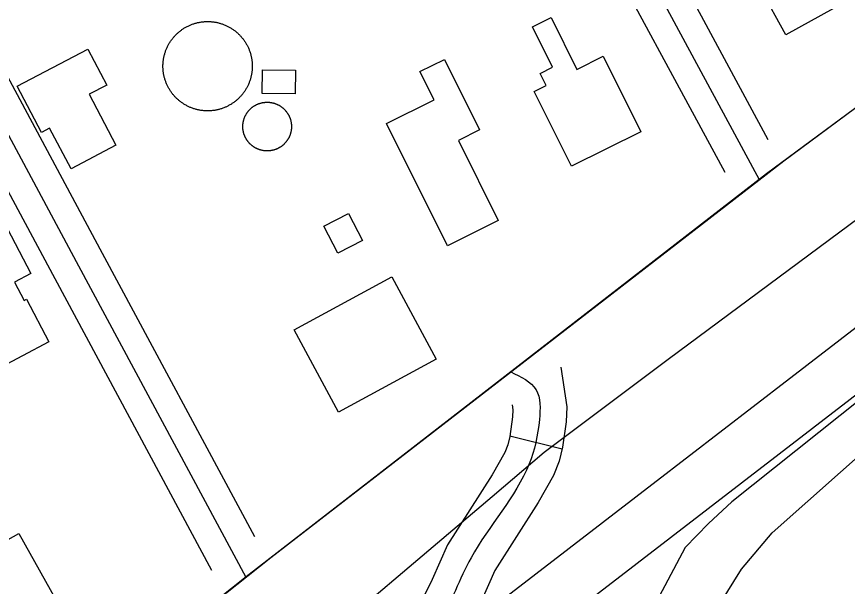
# Model space of a CAD drawing. Extents: x 3477039 to 3515015, y 546746 to 572297.
# Drawn here: x 3485492.8 to 3485956.8, y 561905.7 to 562223.8 of the extents above; entities that cross this region are included whole.
import ezdxf

# ---------------------------------------------------------------- set-up
doc = ezdxf.new("R2010")
doc.units = 0
for name, color, linetype in [('V-BLDG-OTLN', 7, 'Continuous'), ('V-DOMW-TANK', 7, 'Continuous'), ('V-FLOD-BASE', 7, 'Continuous'), ('V-LEVE-TOET', 7, 'Continuous'), ('V-ROAD-CNTR', 7, 'Continuous'), ('V-SURV-LINE', 7, 'Continuous')]:
    doc.layers.add(name, color=color, linetype=linetype)

msp = doc.modelspace()

# ---------------------------------------------------------------- linework, layer by layer
at = {"layer": 'V-BLDG-OTLN'}
for points in [[(3485909.89, 562299.36), (3485949.03, 562228.33), (3485922.48, 562213.7), (3485894.51, 562264.44), (3485874.46, 562253.39), (3485863.31, 562273.69)], [(3485841.42, 562159.52), (3485802.62, 562140.22), (3485781.85, 562181.98), (3485788.48, 562185.28), (3485785.12, 562192.03), (3485792.08, 562195.5), (3485780.84, 562218.11), (3485791.25, 562223.28), (3485805.64, 562194.34), (3485820.45, 562201.69)], [(3485523.16, 562138.85), (3485511.2, 562161.57), (3485506.64, 562159.17), (3485493.09, 562184.91), (3485532.59, 562205.7), (3485543.18, 562185.57), (3485533.35, 562180.4), (3485548.26, 562152.06)], [(3485733.4, 562095.88), (3485699.4, 562164.03), (3485725.95, 562177.28), (3485718.06, 562193.08), (3485731.72, 562199.89), (3485751.35, 562160.53), (3485739.51, 562154.62), (3485761.75, 562110.03)], [(3485648.48, 562193.81), (3485648.32, 562180.64), (3485629.98, 562180.85), (3485630.14, 562194.02)], [(3485481.18, 562026.63), (3485436.1, 562112.32), (3485444.47, 562116.72), (3485438.64, 562127.79), (3485467.8, 562143.14), (3485500.79, 562080.44), (3485491.5, 562075.56), (3485496.9, 562065.3), (3485498.21, 562065.99), (3485510.73, 562042.18)], [(3485678.11, 562113.95), (3485685.92, 562098.8), (3485672.1, 562091.67), (3485664.3, 562106.82)], [(3485672.55, 562002.99), (3485647.7, 562048.92), (3485702.29, 562078.47), (3485727.15, 562032.54)], [(3485517.6, 561893.06), (3485474.03, 561868.65), (3485450.4, 561910.82), (3485493.97, 561935.23)]]:
    msp.add_lwpolyline(points, close=True, dxfattribs=at)
at = {"layer": 'V-DOMW-TANK'}
for points in [[(3485575.74, 562188.36), (3485575.6, 562188.78), (3485575.48, 562189.19), (3485575.36, 562189.61), (3485575.25, 562190.04), (3485575.15, 562190.46), (3485575.06, 562190.88), (3485574.97, 562191.31), (3485574.89, 562191.74), (3485574.82, 562192.17), (3485574.75, 562192.6), (3485574.69, 562193.03), (3485574.65, 562193.46), (3485574.6, 562193.9), (3485574.57, 562194.33), (3485574.54, 562194.77), (3485574.52, 562195.2), (3485574.51, 562195.64), (3485574.51, 562196.07), (3485574.51, 562196.51), (3485574.52, 562196.94), (3485574.54, 562197.38), (3485574.57, 562197.81), (3485574.6, 562198.24), (3485574.64, 562198.68), (3485574.69, 562199.11), (3485574.75, 562199.54), (3485574.81, 562199.97), (3485574.88, 562200.4), (3485574.96, 562200.83), (3485575.05, 562201.26), (3485575.14, 562201.68), (3485575.24, 562202.11), (3485575.35, 562202.53), (3485575.47, 562202.95), (3485575.59, 562203.37), (3485575.72, 562203.78), (3485575.86, 562204.19), (3485576, 562204.6), (3485576.15, 562205.01), (3485576.31, 562205.42), (3485576.48, 562205.82), (3485576.65, 562206.22), (3485576.83, 562206.62), (3485577.02, 562207.01), (3485577.21, 562207.4), (3485577.42, 562207.79), (3485577.62, 562208.17), (3485577.84, 562208.55), (3485578.06, 562208.92), (3485578.28, 562209.3), (3485578.52, 562209.66), (3485578.76, 562210.02), (3485579, 562210.39), (3485579.26, 562210.74), (3485579.52, 562211.09), (3485579.78, 562211.44), (3485580.05, 562211.78), (3485580.33, 562212.11), (3485580.61, 562212.44), (3485580.9, 562212.77), (3485581.19, 562213.09), (3485581.49, 562213.41), (3485581.8, 562213.72), (3485582.11, 562214.02), (3485582.42, 562214.32), (3485582.74, 562214.62), (3485583.07, 562214.91), (3485583.4, 562215.19), (3485583.74, 562215.47), (3485584.08, 562215.74), (3485584.42, 562216.01), (3485584.77, 562216.27), (3485585.12, 562216.52), (3485585.48, 562216.76), (3485585.85, 562217), (3485586.21, 562217.24), (3485586.58, 562217.47), (3485586.96, 562217.69), (3485587.34, 562217.9), (3485587.72, 562218.11), (3485588.11, 562218.31), (3485588.5, 562218.51), (3485588.89, 562218.7), (3485589.28, 562218.88), (3485589.68, 562219.05), (3485590.09, 562219.22), (3485590.49, 562219.38), (3485590.9, 562219.53), (3485591.31, 562219.68), (3485591.72, 562219.81), (3485592.14, 562219.95), (3485592.56, 562220.07), (3485592.98, 562220.19), (3485593.39, 562220.3), (3485593.82, 562220.4), (3485594.24, 562220.49), (3485594.67, 562220.58), (3485595.1, 562220.66), (3485595.53, 562220.73), (3485595.96, 562220.8)], [(3485595.96, 562220.8), (3485596.39, 562220.85), (3485596.82, 562220.9), (3485597.25, 562220.95), (3485597.69, 562220.98), (3485598.12, 562221.01), (3485598.56, 562221.03), (3485598.99, 562221.04), (3485599.43, 562221.04), (3485599.87, 562221.04), (3485600.3, 562221.03), (3485600.74, 562221.01), (3485601.17, 562220.98), (3485601.6, 562220.95), (3485602.04, 562220.91), (3485602.47, 562220.86), (3485602.9, 562220.8), (3485603.33, 562220.74), (3485603.76, 562220.67), (3485604.19, 562220.59), (3485604.62, 562220.5), (3485605.04, 562220.41), (3485605.46, 562220.31), (3485605.89, 562220.2), (3485606.31, 562220.08), (3485606.73, 562219.96), (3485607.14, 562219.83), (3485607.55, 562219.69), (3485607.96, 562219.55), (3485608.37, 562219.4), (3485608.78, 562219.23), (3485609.18, 562219.07), (3485609.58, 562218.9), (3485609.98, 562218.72), (3485610.37, 562218.53), (3485610.76, 562218.33), (3485611.14, 562218.14), (3485611.53, 562217.93), (3485611.91, 562217.71), (3485612.28, 562217.49), (3485612.65, 562217.27), (3485613.02, 562217.03), (3485613.39, 562216.79), (3485613.74, 562216.55), (3485614.1, 562216.29), (3485614.45, 562216.04), (3485614.79, 562215.77), (3485615.14, 562215.5), (3485615.47, 562215.22), (3485615.8, 562214.94), (3485616.13, 562214.65), (3485616.45, 562214.36), (3485616.77, 562214.06), (3485617.08, 562213.75), (3485617.38, 562213.45), (3485617.68, 562213.13), (3485617.98, 562212.81), (3485618.27, 562212.48), (3485618.55, 562212.15), (3485618.83, 562211.81), (3485619.1, 562211.47), (3485619.36, 562211.13), (3485619.62, 562210.78), (3485619.88, 562210.43), (3485620.12, 562210.07), (3485620.37, 562209.7), (3485620.6, 562209.34), (3485620.83, 562208.97), (3485621.05, 562208.59), (3485621.26, 562208.21), (3485621.47, 562207.83), (3485621.67, 562207.44), (3485621.87, 562207.06), (3485622.05, 562206.66), (3485622.24, 562206.27), (3485622.41, 562205.87), (3485622.58, 562205.46), (3485622.74, 562205.06), (3485622.89, 562204.66), (3485623.03, 562204.24), (3485623.17, 562203.83), (3485623.31, 562203.41), (3485623.43, 562203), (3485623.54, 562202.58), (3485623.66, 562202.16), (3485623.76, 562201.73), (3485623.85, 562201.31), (3485623.94, 562200.88), (3485624.02, 562200.45), (3485624.09, 562200.02), (3485624.16, 562199.59), (3485624.21, 562199.16), (3485624.26, 562198.73), (3485624.31, 562198.3), (3485624.34, 562197.86), (3485624.37, 562197.43), (3485624.39, 562196.99), (3485624.4, 562196.56), (3485624.4, 562196.12), (3485624.4, 562195.68), (3485624.39, 562195.25)], [(3485624.39, 562195.25), (3485624.37, 562194.81), (3485624.34, 562194.38), (3485624.31, 562193.95), (3485624.27, 562193.51), (3485624.22, 562193.08), (3485624.16, 562192.65), (3485624.1, 562192.22), (3485624.03, 562191.79), (3485623.95, 562191.36), (3485623.86, 562190.93), (3485623.77, 562190.51), (3485623.67, 562190.08), (3485623.56, 562189.66), (3485623.44, 562189.24), (3485623.32, 562188.83), (3485623.19, 562188.41), (3485623.05, 562188), (3485622.91, 562187.59), (3485622.75, 562187.18), (3485622.6, 562186.77), (3485622.43, 562186.37), (3485622.25, 562185.97), (3485622.08, 562185.58), (3485621.89, 562185.18), (3485621.69, 562184.79), (3485621.5, 562184.4), (3485621.29, 562184.02), (3485621.07, 562183.64), (3485620.85, 562183.27), (3485620.62, 562182.9), (3485620.39, 562182.53), (3485620.15, 562182.17), (3485619.91, 562181.81), (3485619.65, 562181.45), (3485619.39, 562181.1), (3485619.13, 562180.76), (3485618.86, 562180.41), (3485618.58, 562180.08), (3485618.3, 562179.75), (3485618.01, 562179.42), (3485617.72, 562179.1), (3485617.42, 562178.78), (3485617.11, 562178.47), (3485616.8, 562178.17), (3485616.49, 562177.87), (3485616.17, 562177.57), (3485615.84, 562177.28), (3485615.51, 562177), (3485615.18, 562176.72), (3485614.83, 562176.45), (3485614.49, 562176.19), (3485614.14, 562175.93), (3485613.78, 562175.67), (3485613.43, 562175.43), (3485613.06, 562175.19), (3485612.7, 562174.95), (3485612.33, 562174.72), (3485611.95, 562174.5), (3485611.57, 562174.29), (3485611.19, 562174.08)], [(3485611.19, 562174.08), (3485610.8, 562173.88), (3485610.41, 562173.68), (3485610.02, 562173.5), (3485609.62, 562173.31), (3485609.23, 562173.14), (3485608.82, 562172.97), (3485608.42, 562172.81), (3485608.01, 562172.66), (3485607.6, 562172.52), (3485607.19, 562172.38), (3485606.77, 562172.24), (3485606.36, 562172.12), (3485605.94, 562172.01), (3485605.51, 562171.9), (3485605.09, 562171.79), (3485604.67, 562171.7), (3485604.24, 562171.61), (3485603.81, 562171.53), (3485603.39, 562171.46), (3485602.95, 562171.4), (3485602.52, 562171.34), (3485602.09, 562171.29), (3485601.65, 562171.25), (3485601.22, 562171.21), (3485600.79, 562171.18), (3485600.35, 562171.16), (3485599.92, 562171.15), (3485599.48, 562171.15), (3485599.04, 562171.15), (3485598.61, 562171.16), (3485598.17, 562171.18), (3485597.74, 562171.21), (3485597.31, 562171.24), (3485596.87, 562171.28), (3485596.44, 562171.33), (3485596.01, 562171.39), (3485595.58, 562171.45), (3485595.15, 562171.52), (3485594.72, 562171.6), (3485594.29, 562171.69), (3485593.87, 562171.78), (3485593.44, 562171.88), (3485593.02, 562171.99), (3485592.6, 562172.11), (3485592.18, 562172.23), (3485591.77, 562172.36), (3485591.36, 562172.5), (3485590.95, 562172.64), (3485590.54, 562172.8), (3485590.13, 562172.96), (3485589.73, 562173.12), (3485589.33, 562173.29), (3485588.93, 562173.47), (3485588.54, 562173.66), (3485588.15, 562173.85), (3485587.76, 562174.06), (3485587.38, 562174.26), (3485587, 562174.48), (3485586.63, 562174.7), (3485586.25, 562174.93), (3485585.89, 562175.16), (3485585.52, 562175.4), (3485585.17, 562175.65), (3485584.81, 562175.9), (3485584.46, 562176.16), (3485584.12, 562176.42), (3485583.77, 562176.69), (3485583.44, 562176.97), (3485583.11, 562177.25), (3485582.78, 562177.54), (3485582.46, 562177.83), (3485582.14, 562178.13), (3485581.83, 562178.44), (3485581.53, 562178.75), (3485581.23, 562179.06), (3485580.93, 562179.38), (3485580.64, 562179.71), (3485580.36, 562180.04), (3485580.08, 562180.38), (3485579.81, 562180.72), (3485579.55, 562181.06), (3485579.29, 562181.41), (3485579.03, 562181.77), (3485578.79, 562182.12), (3485578.55, 562182.49), (3485578.31, 562182.86), (3485578.08, 562183.22), (3485577.86, 562183.6), (3485577.65, 562183.98), (3485577.44, 562184.36), (3485577.24, 562184.75), (3485577.04, 562185.14), (3485576.85, 562185.53), (3485576.68, 562185.93), (3485576.5, 562186.33), (3485576.33, 562186.73), (3485576.17, 562187.13), (3485576.02, 562187.54), (3485575.87, 562187.95), (3485575.74, 562188.36)], [(3485619.45, 562159.39), (3485619.4, 562159.62), (3485619.35, 562159.85), (3485619.31, 562160.09), (3485619.27, 562160.32), (3485619.24, 562160.56), (3485619.21, 562160.79), (3485619.19, 562161.03), (3485619.16, 562161.27), (3485619.14, 562161.5), (3485619.13, 562161.74), (3485619.12, 562161.98), (3485619.12, 562162.21), (3485619.12, 562162.45), (3485619.12, 562162.69), (3485619.12, 562162.93), (3485619.14, 562163.16), (3485619.15, 562163.4), (3485619.17, 562163.64), (3485619.2, 562163.87), (3485619.22, 562164.11), (3485619.25, 562164.34), (3485619.29, 562164.58), (3485619.33, 562164.81), (3485619.38, 562165.04), (3485619.42, 562165.28), (3485619.48, 562165.51), (3485619.53, 562165.74), (3485619.59, 562165.97), (3485619.66, 562166.2), (3485619.72, 562166.43), (3485619.8, 562166.65), (3485619.88, 562166.87), (3485619.95, 562167.1), (3485620.04, 562167.32), (3485620.12, 562167.54), (3485620.22, 562167.76), (3485620.31, 562167.97), (3485620.41, 562168.19), (3485620.51, 562168.41), (3485620.62, 562168.62), (3485620.73, 562168.83), (3485620.85, 562169.03), (3485620.96, 562169.24), (3485621.08, 562169.45), (3485621.21, 562169.65), (3485621.34, 562169.85), (3485621.47, 562170.04), (3485621.6, 562170.24), (3485621.74, 562170.43), (3485621.88, 562170.62), (3485622.03, 562170.81), (3485622.18, 562170.99), (3485622.33, 562171.18), (3485622.48, 562171.36), (3485622.64, 562171.53), (3485622.8, 562171.71), (3485622.97, 562171.88), (3485623.14, 562172.05), (3485623.31, 562172.21), (3485623.48, 562172.38), (3485623.65, 562172.54), (3485623.83, 562172.69), (3485624.01, 562172.84), (3485624.2, 562173), (3485624.38, 562173.14), (3485624.57, 562173.29), (3485624.76, 562173.43), (3485624.96, 562173.56), (3485625.15, 562173.7), (3485625.35, 562173.83), (3485625.55, 562173.95), (3485625.75, 562174.08), (3485625.96, 562174.2), (3485626.16, 562174.31), (3485626.37, 562174.43), (3485626.59, 562174.53), (3485626.8, 562174.64), (3485627.01, 562174.74), (3485627.23, 562174.84), (3485627.45, 562174.93), (3485627.67, 562175.02), (3485627.89, 562175.11), (3485628.11, 562175.19), (3485628.33, 562175.27), (3485628.56, 562175.34), (3485628.79, 562175.41), (3485629.01, 562175.48), (3485629.24, 562175.54), (3485629.47, 562175.6), (3485629.7, 562175.66), (3485629.94, 562175.71), (3485630.17, 562175.75), (3485630.4, 562175.79), (3485630.64, 562175.83), (3485630.87, 562175.87), (3485631.11, 562175.9), (3485631.34, 562175.92), (3485631.58, 562175.94), (3485631.81, 562175.96), (3485632.05, 562175.98)], [(3485632.05, 562175.98), (3485632.29, 562175.98), (3485632.53, 562175.99), (3485632.76, 562175.99), (3485633, 562175.99), (3485633.24, 562175.98), (3485633.48, 562175.97), (3485633.71, 562175.95), (3485633.95, 562175.94), (3485634.18, 562175.91), (3485634.42, 562175.88), (3485634.66, 562175.85), (3485634.89, 562175.82), (3485635.12, 562175.78), (3485635.36, 562175.73), (3485635.59, 562175.68), (3485635.82, 562175.63), (3485636.05, 562175.58), (3485636.28, 562175.52), (3485636.51, 562175.45), (3485636.74, 562175.38), (3485636.96, 562175.31), (3485637.19, 562175.23), (3485637.41, 562175.15), (3485637.63, 562175.07), (3485637.85, 562174.98), (3485638.07, 562174.89), (3485638.29, 562174.8), (3485638.5, 562174.69), (3485638.72, 562174.59), (3485638.93, 562174.49), (3485639.14, 562174.38), (3485639.35, 562174.26), (3485639.55, 562174.14), (3485639.76, 562174.02), (3485639.96, 562173.9), (3485640.16, 562173.77), (3485640.36, 562173.64), (3485640.55, 562173.5), (3485640.74, 562173.36), (3485640.94, 562173.22), (3485641.12, 562173.08), (3485641.31, 562172.93), (3485641.49, 562172.78), (3485641.67, 562172.62), (3485641.85, 562172.46), (3485642.02, 562172.3), (3485642.19, 562172.14), (3485642.36, 562171.97), (3485642.53, 562171.8), (3485642.69, 562171.63), (3485642.85, 562171.45), (3485643, 562171.28), (3485643.16, 562171.09), (3485643.31, 562170.91), (3485643.46, 562170.72), (3485643.6, 562170.54), (3485643.74, 562170.34), (3485643.88, 562170.15), (3485644.01, 562169.95), (3485644.14, 562169.76), (3485644.27, 562169.56), (3485644.39, 562169.35), (3485644.51, 562169.15), (3485644.62, 562168.94), (3485644.74, 562168.73), (3485644.85, 562168.52), (3485644.96, 562168.31), (3485645.05, 562168.09), (3485645.15, 562167.88), (3485645.25, 562167.66), (3485645.34, 562167.44), (3485645.42, 562167.22), (3485645.5, 562167), (3485645.58, 562166.77), (3485645.66, 562166.55), (3485645.73, 562166.32), (3485645.79, 562166.09), (3485645.86, 562165.86), (3485645.91, 562165.63), (3485645.97, 562165.4), (3485646.02, 562165.17), (3485646.06, 562164.94), (3485646.11, 562164.7), (3485646.15, 562164.47), (3485646.18, 562164.23), (3485646.21, 562164), (3485646.24, 562163.76), (3485646.26, 562163.53), (3485646.28, 562163.29), (3485646.29, 562163.06), (3485646.3, 562162.82), (3485646.3, 562162.58), (3485646.3, 562162.34), (3485646.3, 562162.11), (3485646.3, 562161.87), (3485646.28, 562161.63), (3485646.27, 562161.4), (3485646.25, 562161.16), (3485646.23, 562160.92), (3485646.2, 562160.69)], [(3485646.2, 562160.69), (3485646.17, 562160.45), (3485646.13, 562160.22), (3485646.09, 562159.98), (3485646.04, 562159.75), (3485646, 562159.52), (3485645.94, 562159.29), (3485645.89, 562159.06), (3485645.83, 562158.83), (3485645.76, 562158.6), (3485645.69, 562158.37), (3485645.62, 562158.15), (3485645.55, 562157.92), (3485645.47, 562157.7), (3485645.38, 562157.47), (3485645.29, 562157.26), (3485645.2, 562157.04), (3485645.11, 562156.82), (3485645.01, 562156.6), (3485644.91, 562156.39), (3485644.8, 562156.18), (3485644.69, 562155.97), (3485644.57, 562155.76), (3485644.46, 562155.55), (3485644.34, 562155.35), (3485644.21, 562155.15), (3485644.08, 562154.95), (3485643.95, 562154.75), (3485643.82, 562154.56), (3485643.68, 562154.36), (3485643.54, 562154.17), (3485643.39, 562153.98), (3485643.24, 562153.8), (3485643.09, 562153.62), (3485642.94, 562153.44), (3485642.78, 562153.26), (3485642.62, 562153.09), (3485642.45, 562152.92), (3485642.28, 562152.75), (3485642.12, 562152.58), (3485641.94, 562152.42), (3485641.77, 562152.26), (3485641.59, 562152.1), (3485641.41, 562151.95), (3485641.22, 562151.8), (3485641.04, 562151.65), (3485640.85, 562151.51), (3485640.66, 562151.37), (3485640.46, 562151.23), (3485640.27, 562151.1), (3485640.07, 562150.97), (3485639.87, 562150.84), (3485639.67, 562150.72), (3485639.46, 562150.6), (3485639.25, 562150.48), (3485639.04, 562150.37), (3485638.83, 562150.26), (3485638.62, 562150.16), (3485638.41, 562150.05), (3485638.19, 562149.96), (3485637.97, 562149.86)], [(3485637.97, 562149.86), (3485637.75, 562149.77), (3485637.53, 562149.69), (3485637.31, 562149.61), (3485637.09, 562149.53), (3485636.86, 562149.45), (3485636.63, 562149.38), (3485636.41, 562149.31), (3485636.18, 562149.25), (3485635.95, 562149.19), (3485635.72, 562149.14), (3485635.48, 562149.09), (3485635.25, 562149.04), (3485635.02, 562149), (3485634.78, 562148.96), (3485634.55, 562148.93), (3485634.31, 562148.9), (3485634.08, 562148.87), (3485633.84, 562148.85), (3485633.6, 562148.83), (3485633.37, 562148.82), (3485633.13, 562148.81), (3485632.89, 562148.8), (3485632.66, 562148.8), (3485632.42, 562148.81), (3485632.18, 562148.81), (3485631.95, 562148.82), (3485631.71, 562148.84), (3485631.47, 562148.86), (3485631.24, 562148.88), (3485631, 562148.91), (3485630.76, 562148.94), (3485630.53, 562148.98), (3485630.3, 562149.02), (3485630.06, 562149.06), (3485629.83, 562149.11), (3485629.6, 562149.16), (3485629.37, 562149.22), (3485629.14, 562149.28), (3485628.91, 562149.34), (3485628.68, 562149.41), (3485628.46, 562149.48), (3485628.23, 562149.56), (3485628.01, 562149.64), (3485627.79, 562149.72), (3485627.57, 562149.81), (3485627.35, 562149.9), (3485627.13, 562150), (3485626.92, 562150.1), (3485626.7, 562150.2), (3485626.49, 562150.31), (3485626.28, 562150.42), (3485626.07, 562150.53), (3485625.87, 562150.65), (3485625.66, 562150.77), (3485625.46, 562150.9), (3485625.26, 562151.02), (3485625.06, 562151.16), (3485624.87, 562151.29), (3485624.67, 562151.43), (3485624.48, 562151.58), (3485624.3, 562151.72), (3485624.11, 562151.86), (3485623.93, 562152.02), (3485623.75, 562152.17), (3485623.57, 562152.33), (3485623.4, 562152.49), (3485623.23, 562152.65), (3485623.06, 562152.82), (3485622.89, 562152.99), (3485622.73, 562153.16), (3485622.57, 562153.34), (3485622.42, 562153.52), (3485622.26, 562153.7), (3485622.11, 562153.88), (3485621.96, 562154.07), (3485621.82, 562154.26), (3485621.68, 562154.45), (3485621.54, 562154.64), (3485621.41, 562154.84), (3485621.28, 562155.04), (3485621.15, 562155.24), (3485621.03, 562155.44), (3485620.91, 562155.65), (3485620.79, 562155.85), (3485620.68, 562156.06), (3485620.57, 562156.27), (3485620.47, 562156.49), (3485620.37, 562156.7), (3485620.27, 562156.92), (3485620.18, 562157.14), (3485620.09, 562157.35), (3485620, 562157.58), (3485619.92, 562157.8), (3485619.84, 562158.02), (3485619.76, 562158.25), (3485619.69, 562158.47), (3485619.63, 562158.7), (3485619.57, 562158.93), (3485619.51, 562159.16), (3485619.45, 562159.39)]]:
    msp.add_lwpolyline(points, dxfattribs=at)
at = {"layer": 'V-FLOD-BASE'}
msp.add_lwpolyline([(3487715.88, 563312.08), (3487656.22, 563272.93), (3487528.1, 563194.75), (3487371.01, 563094.64), (3487204.88, 562972.96), (3487043.95, 562845.94), (3486906.14, 562740.91), (3486744.65, 562616.24), (3486536.99, 562452.86), (3486382.01, 562333.38), (3486226.48, 562216.26), (3486049, 562077.71), (3485892.21, 561952.99), (3485879.17, 561940.84), (3485866.11, 561927.51), (3485851.72, 561900.14), (3485845.77, 561892.59), (3485832.22, 561886.89), (3485795.09, 561869.16), (3485769.72, 561854.81), (3485750.84, 561844.49), (3485730.69, 561825.97), (3485699.81, 561792.35), (3485690.82, 561775.46)], dxfattribs=at)
at = {"layer": 'V-LEVE-TOET'}
for points in [[(3484546.94, 561014.98), (3484692.47, 561128.12), (3484849.81, 561248.74), (3485030.18, 561384.9), (3485192.23, 561507.22), (3485354.91, 561634.22), (3485507.48, 561747.86), (3485642.41, 561857.61), (3485758.45, 561955.86), (3485787.47, 561980.72), (3485856.66, 562032.64), (3485991.47, 562132.43), (3486127.49, 562234.55), (3486285.36, 562351.05), (3486414.27, 562446.81), (3486552.1, 562554.18), (3486666.41, 562654.21), (3486800.7, 562759.27), (3486937.3, 562861.38), (3487055.05, 562954.93), (3487212.38, 563074.96), (3487358.37, 563178.71), (3487480.4, 563257.32), (3487604.99, 563337.77)], [(3485482.53, 561608.56), (3485584.32, 561690.58), (3485656.42, 561740.71), (3485685.36, 561759.7), (3485697.76, 561767.17), (3485746.28, 561806.45), (3485764.6, 561819.12), (3485790.58, 561835.22), (3485830.66, 561854.09), (3485837.7, 561854.59), (3485851.72, 561850.91), (3485860.54, 561853.15), (3485864.69, 561857.2), (3485865.33, 561861.88), (3485864.83, 561868.92), (3485885.67, 561896.22), (3485897.62, 561915.42), (3485914.86, 561935.72), (3485972.91, 561987.19), (3486075.24, 562066.27), (3486184.63, 562147.02), (3486302.32, 562235.87)]]:
    msp.add_lwpolyline(points, dxfattribs=at)
at = {"layer": 'V-ROAD-CNTR'}
msp.add_line((3485797.41, 561982.34), (3485768.3, 561989.62), dxfattribs=at)
for points in [[(3485340.65, 563167.18), (3485532.34, 562826.11), (3485681.78, 562549.82), (3485823.53, 562288.32), (3485907.44, 562132.88)], [(3485367.73, 563149.61), (3485545.47, 562833.35), (3485694.97, 562556.96), (3485836.72, 562295.46), (3485912.43, 562155.22)], [(3487076.11, 563043.99), (3486779.24, 562810.29), (3486559.34, 562642.02), (3486392.2, 562506.45), (3486233.32, 562382.94), (3486038.39, 562229.62), (3485911.65, 562135.99), (3485621, 561911.09), (3485424.01, 561754.51), (3485308.31, 561665.25), (3485037.97, 561461.44), (3484792.19, 561271.1), (3484535.21, 561068.59), (3484336.95, 560919.27), (3484215.55, 560831.97), (3484121.98, 560761.21), (3483893.89, 560584.78), (3483720.46, 560447.98), (3483575.75, 560335.31), (3483437.82, 560223.9), (3483274.76, 560095.33), (3483188.4, 560027.06), (3483005.98, 559900.85)], [(3485043.42, 562976.9), (3485166.67, 562760.67), (3485308.41, 562499.41), (3485408.5, 562306.14), (3485527.34, 562084.64), (3485620.77, 561910.91)], [(3485063.59, 562971.82), (3485179.78, 562767.96), (3485321.66, 562506.44), (3485421.77, 562313.13), (3485540.56, 562091.74), (3485625.6, 561933.61)], [(3485038.44, 562955.35), (3485153.56, 562753.37), (3485295.15, 562492.39), (3485395.23, 562299.14), (3485514.13, 562077.54), (3485601.62, 561914.85)], [(3485675.5, 562529.92), (3485810.34, 562281.19), (3485888.25, 562136.86)], [(3486045.42, 562235.15), (3485921.34, 562143.15)], [(3485921.34, 562143.15), (3485634.78, 561921.75)], [(3485796.79, 562028.15), (3485800.04, 562005.96), (3485799.76, 561997.62), (3485797.7, 561983.5), (3485795.73, 561975.62), (3485792.61, 561967.66), (3485784.17, 561952.61), (3485759.86, 561914.64), (3485752.04, 561896.94), (3485743.51, 561879.19)], [(3485769.56, 562007.08), (3485769.97, 562004.28), (3485769.83, 562000.3), (3485768.23, 561989.33), (3485767.09, 561984.77), (3485765.43, 561980.52), (3485758.43, 561968.04), (3485733.35, 561928.88), (3485724.79, 561909.5), (3485716.39, 561892.02), (3485703.4, 561869.92), (3485689.91, 561847.41), (3485688.29, 561844.71)], [(3485634.78, 561921.75), (3485424.01, 561754.51), (3485308.31, 561665.25), (3485037.97, 561461.44), (3484792.19, 561271.1), (3484535.21, 561068.59), (3484336.95, 560919.27), (3484219.54, 560834.84)]]:
    msp.add_lwpolyline(points, dxfattribs=at)
msp.add_spline([(3485768.75, 562025.42), (3485782.88, 562015.46), (3485784.8, 561998.96), (3485779.02, 561974.09), (3485746.61, 561921.76), (3485729.63, 561884.96), (3485702.77, 561839.69), (3485668.57, 561783.62), (3485633.05, 561735.55), (3485617.51, 561716.6)], degree=3, dxfattribs=at)
at = {"layer": 'V-SURV-LINE'}
for points in [[(3483524.96, 560175.56), (3487277.1, 563062.76)], [(3487295.39, 563038.98), (3483543.26, 560151.78)]]:
    msp.add_lwpolyline(points, dxfattribs=at)

doc.saveas('drawing.dxf')
